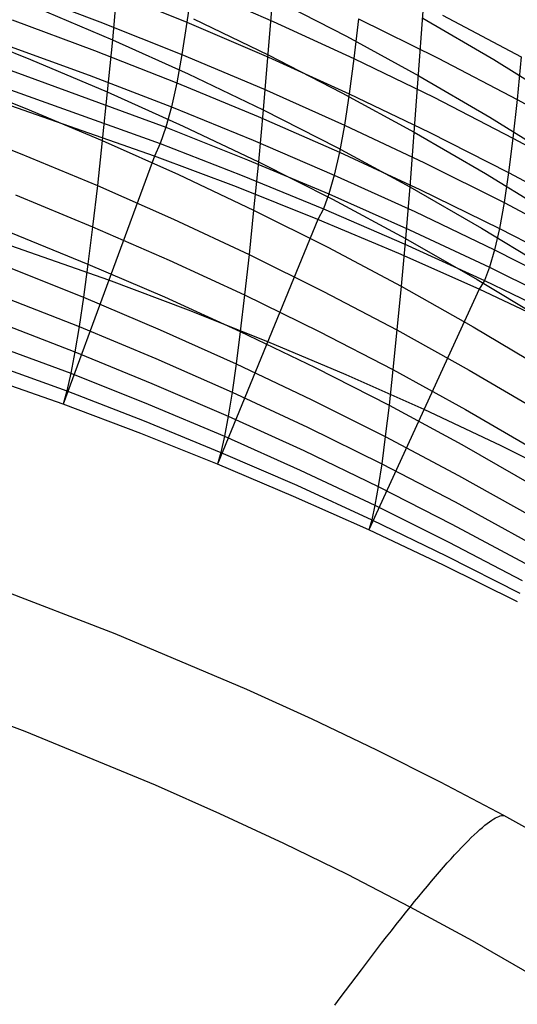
# Model space of a CAD drawing. Extents: x -383 to 1849, y -1185 to -529.
# Tile 856 of 870: x 1692 to 1716, y -729 to -681. Entities that reach past the tile are written whole.
import ezdxf

# ---------------------------------------------------------------- set-up
doc = ezdxf.new("R2010")
doc.units = 0
doc.layers.add('PREDEFINITO', color=7, linetype='CONTINUOUS')

msp = doc.modelspace()

# ---------------------------------------------------------------- linework, layer by layer
at = {"layer": 'PREDEFINITO'}
for p, q in [((1701.788, -620.392, 738.402), (1696.416, -682.046, 528.709)), ((1708.82, -623.963, 736.238), (1703.815, -685.49, 528.031)), ((1715.516, -627.962, 733.801), (1711.009, -689.27, 527.258)), ((1691.749, -679.634, 468.091), (1695.798, -681.165, 467.988)), ((1696.05, -679.563, 477.682), (1700.075, -681.193, 477.542)), ((1700.317, -679.414, 487.187), (1700.075, -681.193, 477.542)), ((1700.317, -679.414, 487.187), (1704.31, -681.147, 487.007)), ((1704.292, -680.006, 547.114), (1707.897, -681.866, 546.667)), ((1692.646, -680.446, 529.011), (1696.416, -682.046, 528.709)), ((1691.489, -681.069, 458.348), (1695.54, -682.576, 458.27)), ((1700.387, -681.025, 537.996), (1704.055, -682.794, 537.612)), ((1708.494, -681.03, 496.364), (1708.269, -682.965, 486.816)), ((1708.494, -681.03, 496.364), (1712.407, -682.957, 496.126)), ((1711.653, -680.984, 555.576), (1715.125, -683.024, 555.034)), ((1712.618, -680.847, 505.595), (1716.48, -682.883, 505.306)), ((1688.572, -681.495, 519.521), (1692.389, -683.015, 519.268)), ((1695.798, -681.165, 467.988), (1699.826, -682.773, 467.876)), ((1700.075, -681.193, 477.542), (1699.826, -682.773, 467.876)), ((1700.075, -681.193, 477.542), (1704.072, -682.904, 477.393)), ((1704.31, -681.147, 487.007), (1708.269, -682.965, 486.816)), ((1696.416, -682.046, 528.709), (1696.164, -684.61, 518.994)), ((1696.416, -682.046, 528.709), (1700.14, -683.727, 528.382)), ((1707.897, -681.866, 546.667), (1711.443, -683.812, 546.194)), ((1691.222, -682.314, 448.588), (1695.275, -683.794, 448.536)), ((1692.389, -683.015, 519.268), (1696.164, -684.61, 518.994)), ((1695.54, -682.576, 458.27), (1699.57, -684.158, 458.186)), ((1699.826, -682.773, 467.876), (1699.57, -684.158, 458.186)), ((1699.826, -682.773, 467.876), (1703.827, -684.461, 467.756)), ((1704.055, -682.794, 537.612), (1707.67, -684.649, 537.202)), ((1704.072, -682.904, 477.393), (1708.037, -684.701, 477.233)), ((1708.269, -682.965, 486.816), (1708.037, -684.701, 477.233)), ((1708.269, -682.965, 486.816), (1712.19, -684.872, 486.612)), ((1712.407, -682.957, 496.126), (1716.278, -684.976, 495.875)), ((1715.125, -683.024, 555.034), (1718.536, -685.152, 554.464)), ((1716.48, -682.883, 505.306), (1716.278, -684.976, 495.875)), ((1690.95, -683.372, 438.816), (1699.038, -686.342, 438.758)), ((1688.317, -683.897, 509.713), (1692.137, -685.41, 509.485)), ((1695.275, -683.794, 448.536), (1699.307, -685.347, 448.478)), ((1700.14, -683.727, 528.382), (1703.815, -685.49, 528.031)), ((1711.443, -683.812, 546.194), (1714.929, -685.846, 545.693)), ((1690.672, -684.244, 429.036), (1698.762, -687.144, 429.03)), ((1699.57, -684.158, 458.186), (1699.307, -685.347, 448.478)), ((1699.57, -684.158, 458.186), (1703.575, -685.818, 458.095)), ((1703.827, -684.461, 467.756), (1707.797, -686.232, 467.628)), ((1698.481, -687.755, 419.3), (1690.388, -684.93, 419.254)), ((1696.164, -684.61, 518.994), (1695.917, -686.996, 509.238)), ((1696.164, -684.61, 518.994), (1699.894, -686.284, 518.697)), ((1707.67, -684.649, 537.202), (1711.227, -686.589, 536.767)), ((1708.037, -684.701, 477.233), (1707.797, -686.232, 467.628)), ((1708.037, -684.701, 477.233), (1711.966, -686.585, 477.063)), ((1712.19, -684.872, 486.612), (1716.07, -686.871, 486.397)), ((1692.137, -685.41, 509.485), (1695.917, -686.996, 509.238)), ((1699.307, -685.347, 448.478), (1699.038, -686.342, 438.758)), ((1699.307, -685.347, 448.478), (1703.316, -686.977, 448.417)), ((1716.278, -684.976, 495.875), (1716.07, -686.871, 486.397)), ((1716.278, -684.976, 495.875), (1720.1, -687.087, 495.611)), ((1703.575, -685.818, 458.095), (1707.551, -687.561, 457.998)), ((1703.815, -685.49, 528.031), (1703.578, -688.039, 518.378)), ((1703.815, -685.49, 528.031), (1707.44, -687.338, 527.656)), ((1714.929, -685.846, 545.693), (1718.355, -687.968, 545.166)), ((1688.068, -686.121, 499.871), (1691.892, -687.625, 499.668)), ((1699.038, -686.342, 438.758), (1698.762, -687.144, 429.03)), ((1699.038, -686.342, 438.758), (1703.05, -687.938, 438.725)), ((1699.894, -686.284, 518.697), (1703.578, -688.039, 518.378)), ((1707.797, -686.232, 467.628), (1707.551, -687.561, 457.998)), ((1707.797, -686.232, 467.628), (1711.734, -688.09, 467.491)), ((1711.227, -686.589, 536.767), (1714.727, -688.616, 536.307)), ((1711.966, -686.585, 477.063), (1715.855, -688.559, 476.883)), ((1716.07, -686.871, 486.397), (1715.855, -688.559, 476.883)), ((1716.07, -686.871, 486.397), (1719.903, -688.96, 486.17)), ((1695.917, -686.996, 509.238), (1695.677, -689.2, 499.448)), ((1695.917, -686.996, 509.238), (1699.654, -688.66, 508.971)), ((1698.762, -687.144, 429.03), (1698.481, -687.755, 419.3)), ((1698.762, -687.144, 429.03), (1702.778, -688.703, 429.026)), ((1703.316, -686.977, 448.417), (1707.297, -688.687, 448.351)), ((1707.44, -687.338, 527.656), (1711.009, -689.27, 527.258)), ((1691.892, -687.625, 499.668), (1695.677, -689.2, 499.448)), ((1698.481, -687.755, 419.3), (1693.999, -699.933, 420.076)), ((1702.5, -689.272, 419.325), (1698.481, -687.755, 419.3)), ((1707.551, -687.561, 457.998), (1707.297, -688.687, 448.351)), ((1707.551, -687.561, 457.998), (1711.495, -689.388, 457.895)), ((1703.05, -687.938, 438.725), (1707.037, -689.612, 438.69)), ((1703.578, -688.039, 518.378), (1703.346, -690.404, 508.684)), ((1703.578, -688.039, 518.378), (1707.212, -689.877, 518.038)), ((1711.734, -688.09, 467.491), (1715.633, -690.036, 467.347)), ((1699.654, -688.66, 508.971), (1703.346, -690.404, 508.684)), ((1702.778, -688.703, 429.026), (1706.77, -690.338, 429.022)), ((1707.297, -688.687, 448.351), (1707.037, -689.612, 438.69)), ((1707.297, -688.687, 448.351), (1711.248, -690.48, 448.28)), ((1714.727, -688.616, 536.307), (1718.168, -690.731, 535.822)), ((1715.855, -688.559, 476.883), (1715.633, -690.036, 467.347)), ((1715.855, -688.559, 476.883), (1719.699, -690.623, 476.694)), ((1695.677, -689.2, 499.448), (1695.444, -691.221, 489.607)), ((1695.677, -689.2, 499.448), (1699.421, -690.852, 499.209)), ((1706.497, -690.865, 419.352), (1702.5, -689.272, 419.325)), ((1711.009, -689.27, 527.258), (1710.792, -691.798, 517.676)), ((1711.009, -689.27, 527.258), (1714.522, -691.289, 526.837)), ((1691.653, -689.659, 489.801), (1695.444, -691.221, 489.607)), ((1707.037, -689.612, 438.69), (1706.77, -690.338, 429.022)), ((1707.037, -689.612, 438.69), (1710.995, -691.369, 438.652)), ((1711.495, -689.388, 457.895), (1715.402, -691.303, 457.786)), ((1707.212, -689.877, 518.038), (1710.792, -691.798, 517.676)), ((1715.633, -690.036, 467.347), (1715.402, -691.303, 457.786)), ((1715.633, -690.036, 467.347), (1719.487, -692.071, 467.195)), ((1703.346, -690.404, 508.684), (1703.121, -692.581, 498.953)), ((1703.346, -690.404, 508.684), (1706.989, -692.23, 508.377)), ((1706.77, -690.338, 429.022), (1706.497, -690.865, 419.352)), ((1706.77, -690.338, 429.022), (1710.735, -692.054, 429.017)), ((1711.248, -690.48, 448.28), (1715.165, -692.361, 448.206)), ((1696.24, -693.844, 419.688), (1688.345, -691.086, 419.688)), ((1695.444, -691.221, 489.607), (1695.216, -693.051, 479.728)), ((1695.444, -691.221, 489.607), (1699.194, -692.857, 489.397)), ((1699.421, -690.852, 499.209), (1703.121, -692.581, 498.953)), ((1706.497, -690.865, 419.352), (1701.573, -702.878, 420.025)), ((1710.468, -692.537, 419.379), (1706.497, -690.865, 419.352)), ((1691.42, -691.506, 479.897), (1695.216, -693.051, 479.728)), ((1710.995, -691.369, 438.652), (1714.921, -693.211, 438.612)), ((1714.522, -691.289, 526.837), (1717.978, -693.394, 526.394)), ((1715.402, -691.303, 457.786), (1715.165, -692.361, 448.206)), ((1715.402, -691.303, 457.786), (1719.267, -693.305, 457.67)), ((1710.792, -691.798, 517.676), (1710.581, -694.138, 508.051)), ((1710.735, -692.054, 429.017), (1714.669, -693.854, 429.011)), ((1710.792, -691.798, 517.676), (1714.317, -693.806, 517.293)), ((1703.121, -692.581, 498.953), (1702.903, -694.569, 489.171)), ((1703.121, -692.581, 498.953), (1706.774, -694.392, 498.68)), ((1706.989, -692.23, 508.377), (1710.581, -694.138, 508.051)), ((1714.411, -694.292, 419.408), (1710.468, -692.537, 419.379)), ((1715.165, -692.361, 448.206), (1714.921, -693.211, 438.612)), ((1715.165, -692.361, 448.206), (1719.041, -694.327, 448.127)), ((1691.193, -693.16, 469.97), (1694.996, -694.684, 469.826)), ((1695.216, -693.051, 479.728), (1694.996, -694.684, 469.826)), ((1695.216, -693.051, 479.728), (1698.974, -694.668, 479.546)), ((1699.194, -692.857, 489.397), (1702.903, -694.569, 489.171)), ((1714.921, -693.211, 438.612), (1714.669, -693.854, 429.011)), ((1714.921, -693.211, 438.612), (1718.807, -695.138, 438.57)), ((1700.151, -695.322, 419.688), (1696.24, -693.844, 419.688)), ((1710.581, -694.138, 508.051), (1710.377, -696.283, 498.388)), ((1710.581, -694.138, 508.051), (1714.119, -696.131, 507.706)), ((1714.317, -693.806, 517.293), (1717.789, -695.899, 516.89)), ((1714.669, -693.854, 429.011), (1714.411, -694.292, 419.408)), ((1714.669, -693.854, 429.011), (1718.566, -695.738, 429.005)), ((1690.973, -694.621, 460.021), (1694.782, -696.121, 459.901)), ((1702.903, -694.569, 489.171), (1702.691, -696.36, 479.349)), ((1702.903, -694.569, 489.171), (1706.566, -696.361, 488.93)), ((1706.774, -694.392, 498.68), (1710.377, -696.283, 498.388)), ((1714.411, -694.292, 419.408), (1709.003, -706.1, 419.968)), ((1718.318, -696.13, 419.438), (1714.411, -694.292, 419.408)), ((1694.996, -694.684, 469.826), (1694.782, -696.121, 459.901)), ((1694.996, -694.684, 469.826), (1698.76, -696.279, 469.671)), ((1698.974, -694.668, 479.546), (1702.691, -696.36, 479.349)), ((1686.703, -695.587, 440.141), (1694.375, -698.413, 440.004)), ((1704.035, -696.871, 419.688), (1700.151, -695.322, 419.688)), ((1690.76, -695.89, 450.054), (1694.575, -697.364, 449.959)), ((1686.5, -696.507, 430.132), (1694.183, -699.269, 430.041)), ((1694.782, -696.121, 459.901), (1694.575, -697.364, 449.959)), ((1694.782, -696.121, 459.901), (1698.554, -697.692, 459.772)), ((1698.76, -696.279, 469.671), (1702.486, -697.948, 469.503)), ((1702.691, -696.36, 479.349), (1702.486, -697.948, 469.503)), ((1702.691, -696.36, 479.349), (1706.364, -698.131, 479.139)), ((1706.566, -696.361, 488.93), (1710.179, -698.233, 488.673)), ((1710.377, -696.283, 498.388), (1710.179, -698.233, 488.673)), ((1710.377, -696.283, 498.388), (1713.928, -698.259, 498.08)), ((1714.119, -696.131, 507.706), (1717.606, -698.209, 507.342)), ((1707.888, -698.495, 419.688), (1704.035, -696.871, 419.688)), ((1693.999, -699.933, 420.076), (1686.303, -697.241, 420.122)), ((1694.575, -697.364, 449.959), (1694.375, -698.413, 440.004)), ((1694.575, -697.364, 449.959), (1698.354, -698.906, 449.856)), ((1698.554, -697.692, 459.772), (1702.288, -699.335, 459.634)), ((1702.486, -697.948, 469.503), (1702.288, -699.335, 459.634)), ((1702.486, -697.948, 469.503), (1706.168, -699.694, 469.325)), ((1694.375, -698.413, 440.004), (1694.183, -699.269, 430.041)), ((1694.375, -698.413, 440.004), (1698.163, -699.924, 439.927)), ((1706.364, -698.131, 479.139), (1709.989, -699.98, 478.916)), ((1710.179, -698.233, 488.673), (1709.989, -699.98, 478.916)), ((1710.179, -698.233, 488.673), (1713.744, -700.189, 488.401)), ((1713.928, -698.259, 498.08), (1717.43, -700.319, 497.756)), ((1698.354, -698.906, 449.856), (1702.097, -700.52, 449.746)), ((1711.707, -700.196, 419.688), (1707.888, -698.495, 419.688)), ((1694.183, -699.269, 430.041), (1693.999, -699.933, 420.076)), ((1694.183, -699.269, 430.041), (1697.979, -700.746, 429.99)), ((1702.288, -699.335, 459.634), (1702.097, -700.52, 449.746)), ((1702.288, -699.335, 459.634), (1705.981, -701.052, 459.486)), ((1697.802, -701.372, 420.051), (1693.999, -699.933, 420.076)), ((1698.163, -699.924, 439.927), (1701.914, -701.505, 439.845)), ((1706.168, -699.694, 469.325), (1709.805, -701.518, 469.134)), ((1709.989, -699.98, 478.916), (1709.805, -701.518, 469.134)), ((1709.989, -699.98, 478.916), (1713.566, -701.913, 478.68)), ((1715.49, -701.977, 419.688), (1711.707, -700.196, 419.688)), ((1713.744, -700.189, 488.401), (1717.261, -702.228, 488.114)), ((1697.979, -700.746, 429.99), (1701.74, -702.29, 429.936)), ((1702.097, -700.52, 449.746), (1701.914, -701.505, 439.845)), ((1702.097, -700.52, 449.746), (1705.8, -702.207, 449.629)), ((1701.573, -702.878, 420.025), (1697.802, -701.372, 420.051)), ((1705.981, -701.052, 459.486), (1709.629, -702.848, 459.329)), ((1701.914, -701.505, 439.845), (1701.74, -702.29, 429.936)), ((1701.914, -701.505, 439.845), (1705.628, -703.157, 439.758)), ((1709.805, -701.518, 469.134), (1709.629, -702.848, 459.329)), ((1709.805, -701.518, 469.134), (1713.396, -703.424, 468.933)), ((1701.74, -702.29, 429.936), (1701.573, -702.878, 420.025)), ((1701.74, -702.29, 429.936), (1705.463, -703.906, 429.879)), ((1705.8, -702.207, 449.629), (1709.46, -703.97, 449.504)), ((1713.566, -701.913, 478.68), (1717.098, -703.927, 478.431)), ((1719.235, -703.836, 419.688), (1715.49, -701.977, 419.688)), ((1705.307, -704.453, 419.997), (1701.573, -702.878, 420.025)), ((1705.628, -703.157, 439.758), (1709.3, -704.885, 439.665)), ((1709.629, -702.848, 459.329), (1709.46, -703.97, 449.504)), ((1709.629, -702.848, 459.329), (1713.233, -704.723, 459.162)), ((1713.396, -703.424, 468.933), (1716.943, -705.411, 468.722)), ((1705.463, -703.906, 429.879), (1709.147, -705.595, 429.818)), ((1709.46, -703.97, 449.504), (1709.3, -704.885, 439.665)), ((1709.46, -703.97, 449.504), (1713.078, -705.812, 449.372)), ((1709.003, -706.1, 419.968), (1705.307, -704.453, 419.997)), ((1713.233, -704.723, 459.162), (1716.796, -706.679, 458.987)), ((1709.3, -704.885, 439.665), (1709.147, -705.595, 429.818)), ((1709.3, -704.885, 439.665), (1712.931, -706.691, 439.567)), ((1709.147, -705.595, 429.818), (1709.003, -706.1, 419.968)), ((1709.147, -705.595, 429.818), (1712.793, -707.362, 429.755)), ((1712.662, -707.824, 419.938), (1709.003, -706.1, 419.968)), ((1713.078, -705.812, 449.372), (1716.656, -707.734, 449.233)), ((1712.931, -706.691, 439.567), (1716.525, -708.576, 439.465)), ((1712.793, -707.362, 429.755), (1716.402, -709.206, 429.688)), ((1716.288, -709.625, 419.907), (1712.662, -707.824, 419.938)), ((1696.545, -711.195, 419.688), (1689.986, -708.678, 419.688)), ((1703.016, -713.928, 419.688), (1696.545, -711.195, 419.688)), ((1692.14, -715.99, 433.381), (1685.679, -713.573, 433.412)), ((1706.214, -715.381, 419.688), (1703.016, -713.928, 419.688)), ((1709.382, -716.894, 419.688), (1706.214, -715.381, 419.688)), ((1698.531, -718.62, 433.348), (1692.14, -715.99, 433.381)), ((1712.519, -718.471, 419.688), (1709.382, -716.894, 419.688)), ((1701.694, -720.021, 433.332), (1698.531, -718.62, 433.348)), ((1715.622, -720.113, 419.688), (1712.519, -718.471, 419.688)), ((1704.832, -721.483, 433.315), (1701.694, -720.021, 433.332)), ((1715.214, -720.224, 422.509), (1715.298, -720.181, 422.038)), ((1715.298, -720.181, 422.038), (1715.376, -720.148, 421.567)), ((1715.376, -720.148, 421.567), (1715.447, -720.125, 421.096)), ((1715.447, -720.125, 421.096), (1715.512, -720.112, 420.625)), ((1715.512, -720.112, 420.625), (1715.57, -720.108, 420.156)), ((1715.57, -720.108, 420.156), (1715.622, -720.113, 419.688)), ((1718.689, -721.824, 419.688), (1715.622, -720.113, 419.688)), ((1714.445, -720.8, 425.76), (1714.573, -720.688, 425.303)), ((1714.573, -720.688, 425.303), (1714.696, -720.586, 424.843)), ((1714.696, -720.586, 424.843), (1714.812, -720.494, 424.381)), ((1714.812, -720.494, 424.381), (1714.922, -720.411, 423.915)), ((1714.922, -720.411, 423.915), (1715.026, -720.339, 423.448)), ((1715.026, -720.339, 423.448), (1715.123, -720.276, 422.979)), ((1715.123, -720.276, 422.979), (1715.214, -720.224, 422.509)), ((1714.023, -721.194, 427.105), (1714.169, -721.053, 426.661)), ((1714.169, -721.053, 426.661), (1714.31, -720.922, 426.213)), ((1714.31, -720.922, 426.213), (1714.445, -720.8, 425.76)), ((1707.944, -723.009, 433.299), (1704.832, -721.483, 433.315)), ((1713.55, -721.674, 428.406), (1713.713, -721.505, 427.978)), ((1713.713, -721.505, 427.978), (1713.871, -721.345, 427.544)), ((1713.871, -721.345, 427.544), (1714.023, -721.194, 427.105)), ((1713.031, -722.233, 429.65), (1713.209, -722.038, 429.242)), ((1713.209, -722.038, 429.242), (1713.382, -721.851, 428.827)), ((1713.382, -721.851, 428.827), (1713.55, -721.674, 428.406)), ((1712.66, -722.648, 430.444), (1712.848, -722.437, 430.051)), ((1712.848, -722.437, 430.051), (1713.031, -722.233, 429.65)), ((1711.026, -724.601, 433.283), (1707.944, -723.009, 433.299)), ((1712.074, -723.329, 431.575), (1712.273, -723.095, 431.206)), ((1712.273, -723.095, 431.206), (1712.469, -722.868, 430.829)), ((1712.469, -722.868, 430.829), (1712.66, -722.648, 430.444)), ((1711.664, -723.819, 432.286), (1711.871, -723.571, 431.935)), ((1711.871, -723.571, 431.935), (1712.074, -723.329, 431.575)), ((1711.242, -724.334, 432.96), (1711.454, -724.073, 432.628)), ((1711.454, -724.073, 432.628), (1711.664, -723.819, 432.286)), ((1711.026, -724.601, 433.283), (1711.242, -724.334, 432.96)), ((1710.572, -725.169, 433.927), (1710.801, -724.882, 433.608)), ((1710.801, -724.882, 433.608), (1711.026, -724.601, 433.283)), ((1714.077, -726.262, 433.267), (1711.026, -724.601, 433.283)), ((1710.105, -725.762, 434.546), (1710.34, -725.462, 434.24)), ((1710.34, -725.462, 434.24), (1710.572, -725.169, 433.927)), ((1709.866, -726.067, 434.846), (1710.105, -725.762, 434.546)), ((1709.38, -726.695, 435.424), (1709.625, -726.378, 435.138)), ((1709.625, -726.378, 435.138), (1709.866, -726.067, 434.846)), ((1717.094, -727.997, 433.252), (1714.077, -726.262, 433.267)), ((1709.133, -727.018, 435.703), (1709.38, -726.695, 435.424)), ((1708.63, -727.678, 436.237), (1708.883, -727.345, 435.974)), ((1708.883, -727.345, 435.974), (1709.133, -727.018, 435.703)), ((1708.375, -728.016, 436.493), (1708.63, -727.678, 436.237)), ((1707.858, -728.707, 436.98), (1708.118, -728.359, 436.74)), ((1708.118, -728.359, 436.74), (1708.375, -728.016, 436.493)), ((1707.597, -729.059, 437.211), (1707.858, -728.707, 436.98)), ((1707.334, -729.415, 437.433), (1707.597, -729.059, 437.211))]:
    msp.add_line(p, q, dxfattribs=at)

doc.saveas('drawing.dxf')
